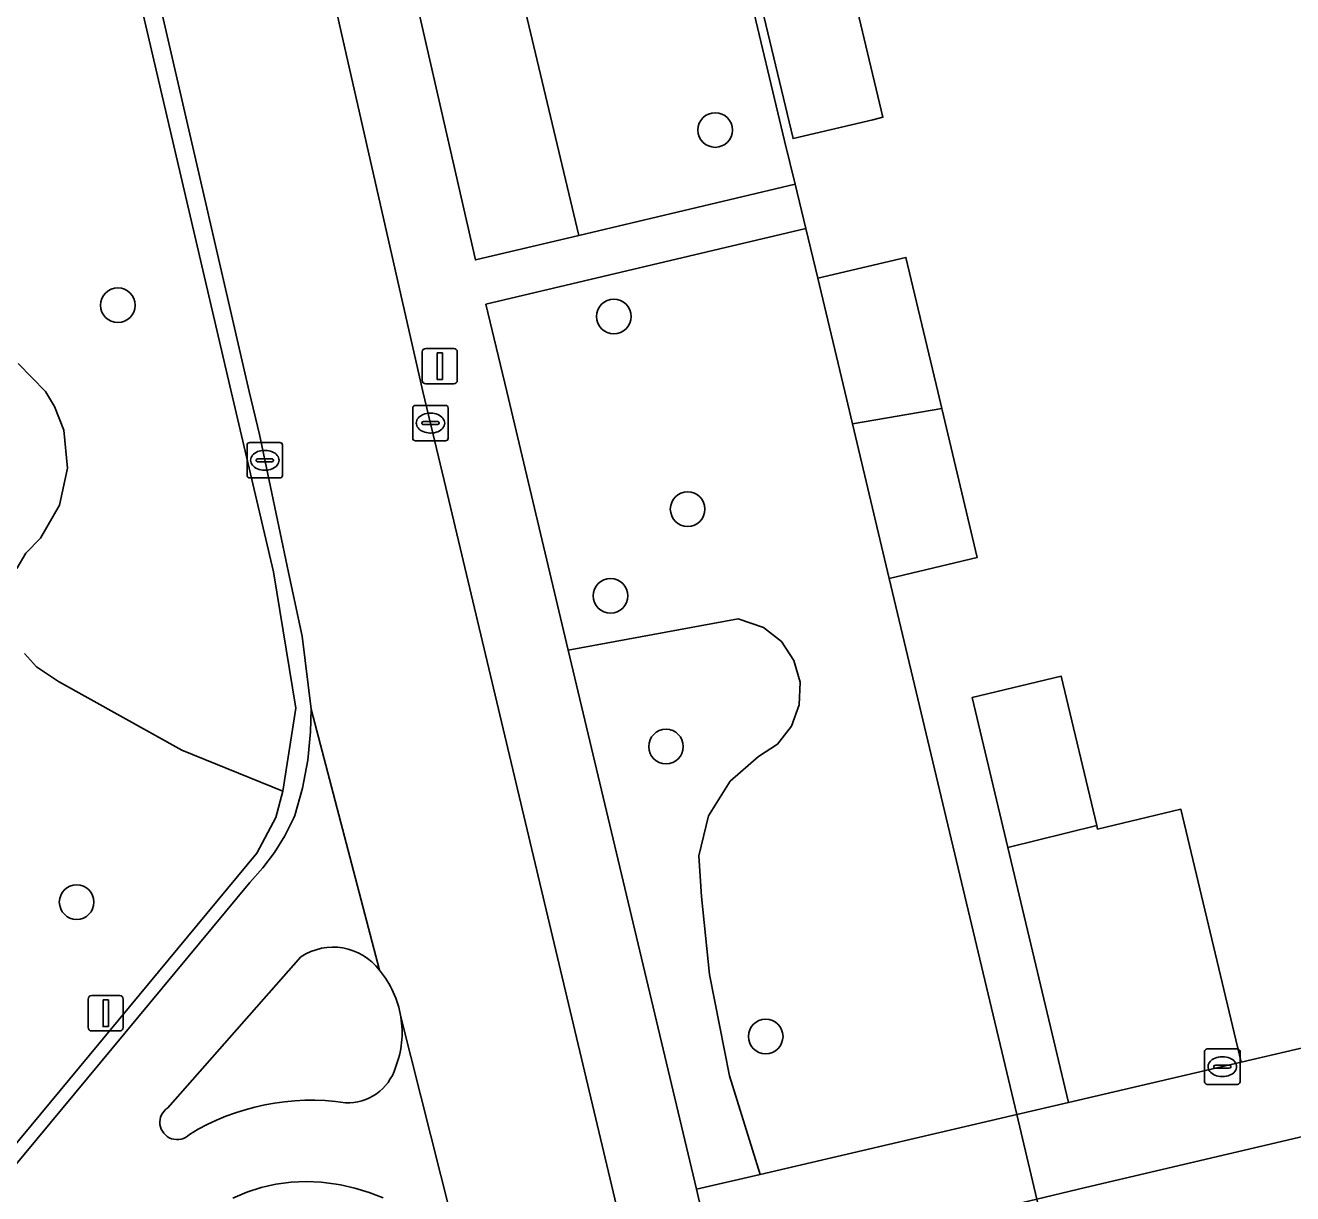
# Model space of a CAD drawing. Extents: x 157793 to 159380, y 380877 to 382313.
# Drawn here: x 158620.39 to 158656.16, y 381227.36 to 381260.34 of the extents above; entities that cross this region are included whole.
import ezdxf

# ---------------------------------------------------------------- set-up
doc = ezdxf.new("R2010")
doc.units = 0
for name, color, linetype in [('IMGEO_Boom', 7, 'Continuous'), ('IMGEO_Erf', 7, 'Continuous'), ('IMGEO_Fietspad_open', 7, 'Continuous'), ('IMGEO_Groenvoorziening', 7, 'Continuous'), ('IMGEO_Kolk', 7, 'Continuous'), ('IMGEO_Lichtmast', 7, 'Continuous'), ('IMGEO_Muur', 7, 'Continuous'), ('IMGEO_Pand', 7, 'Continuous'), ('IMGEO_Verkeerseiland_open', 7, 'Continuous'), ('IMGEO_Voetpad_op_trap', 7, 'Continuous'), ('IMGEO_Voetpad_open', 7, 'Continuous')]:
    doc.layers.add(name, color=color, linetype=linetype)

msp = doc.modelspace()

# ---------------------------------------------------------------- linework, layer by layer
at = {"layer": 'IMGEO_Boom'}
for centre in [(158639.861, 381257.382), (158622.999, 381252.435), (158636.999, 381252.118), (158639.083, 381246.68), (158636.907, 381244.233), (158638.472, 381239.977), (158621.835, 381235.588), (158641.286, 381231.795)]:
    msp.add_circle(centre, 0.489, dxfattribs=at)
at = {"layer": 'IMGEO_Erf'}
for points in [[(158644.312, 381257.674), (158642.059, 381257.139), (158641.021, 381261.511), (158639.602, 381267.481), (158644.827, 381268.722), (158644.799, 381262.28), (158643.586, 381261.981), (158644.593, 381257.741)], [(158679.171, 381220.243), (158678.197, 381220.001), (158675.05, 381233.346), (158664.347, 381230.829), (158650.313, 381227.528), (158648.943, 381227.206), (158651.993, 381214.392), (158653.597, 381207.654), (158656.539, 381208.346), (158659.484, 381209.039), (158661.572, 381201.847), (158663.581, 381200.52), (158669.651, 381201.987), (158670.949, 381204.202), (158682.352, 381206.878)]]:
    msp.add_lwpolyline(points, close=True, dxfattribs=at)
msp.add_lwpolyline([(158640.774, 381261.468), (158641.816, 381257.081), (158642.116, 381255.85), (158642.419, 381254.605), (158642.761, 381253.199), (158645.242, 381253.788), (158646.142, 381250), (158646.255, 381249.524), (158647.255, 381245.311), (158644.774, 381244.722), (158648.376, 381229.59), (158649.835, 381229.931), (158648.124, 381237.133), (158647.118, 381241.367), (158649.63, 381241.963), (158650.631, 381237.747), (158650.655, 381237.648), (158653.009, 381238.207), (158654.705, 381231.068), (158666.978, 381233.931), (158674.495, 381235.697), (158681.372, 381237.445), (158675.438, 381262.839)], dxfattribs=at)
at = {"layer": 'IMGEO_Fietspad_open'}
for points in [[(158653.459, 381158.427), (158653.459, 381158.428), (158652.71, 381161.57), (158651.138, 381168.163), (158650.385, 381171.319), (158649.514, 381174.661), (158645.033, 381193.65), (158637.662, 381224.561), (158632.206, 381247.49), (158631.61, 381250), (158626.887, 381270.801), (158625.632, 381276.047)], [(158620.674, 381275.998), (158622.131, 381269.85), (158626.707, 381250), (158626.994, 381248.788), (158627.819, 381244.892), (158628.198, 381243.09), (158628.452, 381241.037), (158630.386, 381233.662)], [(158630.386, 381233.662), (158628.452, 381241.037), (158628.44, 381240.393), (158628.361, 381239.594), (158628.21, 381238.806), (158627.99, 381238.034), (158627.953, 381237.949), (158627.708, 381237.458), (158627.421, 381236.99), (158627.093, 381236.551), (158626.727, 381236.142), (158619.66, 381227.637)], [(158624.41, 381229.78), (158628.164, 381234.04)], [(158632.959, 381224.507), (158630.986, 381232.35)], [(158630.986, 381232.35), (158632.959, 381224.507), (158633.079, 381224.104), (158633.659, 381221.269), (158636.8, 381208.028), (158637.841, 381203.72), (158641.154, 381189.388), (158644.821, 381174.045), (158644.373, 381173.986), (158644.474, 381173.56), (158645.179, 381170.584), (158645.917, 381167.471), (158647.451, 381160.996), (158648.233, 381157.697), (158651.531, 381158.158), (158653.459, 381158.427)], [(158626.246, 381227.232), (158626.639, 381227.398), (158627.046, 381227.529), (158627.462, 381227.623), (158627.886, 381227.68), (158628.312, 381227.698), (158628.739, 381227.679), (158629.162, 381227.621), (158629.281, 381227.603), (158629.692, 381227.516), (158630.094, 381227.393), (158630.483, 381227.235)]]:
    msp.add_lwpolyline(points, dxfattribs=at)
for centre, radius, start, end in [((158629.076, 381232.679), 1.638, 36.8725, 123.8184), ((158628.282, 381231.907), 2.74, 9.3104, 39.8404), ((158628.295, 381231.908), 2.727, 338.661, 9.3169), ((158629.492, 381231.327), 1.404, 267.2184, 342.9997), ((158628.454, 381223.402), 6.594, 81.5383, 121.4015), ((158624.67, 381229.369), 0.486, 122.3688, 315.6922)]:
    msp.add_arc(centre, radius, start, end, dxfattribs=at)
at = {"layer": 'IMGEO_Groenvoorziening'}
for points in [[(158628.189, 381275.277), (158628.55, 381273.599), (158633.091, 381253.716), (158636.012, 381254.407), (158631.21, 381274.565), (158631.029, 381276.015), (158631.215, 381276.929), (158631.278, 381277.098), (158631.629, 381277.72), (158632.114, 381278.242), (158632.723, 381278.67), (158633.485, 381278.994), (158636.517, 381279.745), (158636.534, 381280.932), (158636.033, 381283.058), (158632.674, 381282.091)], [(158620.367, 381242.607), (158620.699, 381242.228), (158621.325, 381241.81), (158624.805, 381239.878), (158627.654, 381238.715), (158628.022, 381241.059), (158627.389, 381244.914), (158626.201, 381250), (158620.349, 381275.047)], [(158620.188, 381250.789), (158620.96, 381250), (158621.213, 381249.578), (158621.469, 381248.908), (158621.578, 381247.84), (158621.352, 381246.79), (158620.813, 381245.862), (158620.405, 381245.436), (158620.147, 381245.004)], [(158620.147, 381245.004), (158620.405, 381245.436), (158620.813, 381245.862), (158621.352, 381246.79), (158621.578, 381247.84), (158621.469, 381248.908), (158621.213, 381249.578), (158620.96, 381250), (158620.188, 381250.789)], [(158619.132, 381227.577), (158626.919, 381236.969), (158627.462, 381237.974), (158627.654, 381238.715), (158624.805, 381239.878), (158621.325, 381241.81), (158620.699, 381242.228), (158620.367, 381242.607)]]:
    msp.add_lwpolyline(points, dxfattribs=at)
for points in [[(158640.774, 381261.468), (158639.804, 381265.55), (158639.359, 381267.423), (158636.517, 381279.745), (158633.485, 381278.994), (158632.723, 381278.67), (158632.114, 381278.242), (158631.629, 381277.72), (158631.278, 381277.098), (158631.215, 381276.929), (158631.029, 381276.015), (158631.21, 381274.565), (158636.012, 381254.407), (158642.116, 381255.85), (158641.816, 381257.081)], [(158643.737, 381249.089), (158643.521, 381250), (158642.761, 381253.199), (158642.419, 381254.605), (158633.39, 381252.463), (158633.976, 381250), (158635.712, 381242.7), (158640.509, 381243.579), (158641.224, 381243.339), (158641.728, 381242.943), (158642.084, 381242.41), (158642.259, 381241.794), (158642.234, 381241.154), (158642.013, 381240.553), (158641.617, 381240.049), (158641.085, 381239.693), (158640.282, 381238.999), (158639.672, 381238.019), (158639.395, 381236.898), (158639.477, 381235.747), (158639.704, 381233.543), (158640.267, 381230.684), (158641.127, 381227.899), (158648.376, 381229.59), (158644.774, 381244.722)], [(158642.234, 381241.154), (158642.259, 381241.794), (158642.084, 381242.41), (158641.728, 381242.943), (158641.224, 381243.339), (158640.509, 381243.579), (158635.712, 381242.7), (158639.332, 381227.48), (158641.127, 381227.899), (158640.267, 381230.684), (158639.704, 381233.543), (158639.477, 381235.747), (158639.395, 381236.898), (158639.672, 381238.019), (158640.282, 381238.999), (158641.085, 381239.693), (158641.617, 381240.049), (158642.013, 381240.553)]]:
    msp.add_lwpolyline(points, close=True, dxfattribs=at)
at = {"layer": 'IMGEO_Kolk'}
for p, q in [((158631.322, 381248.683), (158631.322, 381249.535)), ((158631.397, 381249.609), (158632.249, 381249.609)), ((158632.323, 381249.535), (158632.323, 381248.683)), ((158631.81, 381249.389), (158631.835, 381249.389)), ((158631.581, 381249.103), (158631.581, 381249.115)), ((158632.019, 381249.066), (158631.621, 381249.066)), ((158631.624, 381249.152), (158632.022, 381249.152)), ((158631.833, 381248.829), (158631.808, 381248.829)), ((158632.065, 381249.115), (158632.065, 381249.103)), ((158626.646, 381247.634), (158626.646, 381248.486)), ((158626.721, 381248.56), (158627.573, 381248.56)), ((158627.647, 381248.486), (158627.647, 381247.634)), ((158632.249, 381248.609), (158631.397, 381248.609)), ((158626.948, 381248.103), (158627.346, 381248.103)), ((158627.134, 381248.34), (158627.159, 381248.34)), ((158626.905, 381248.054), (158626.905, 381248.066)), ((158627.343, 381248.017), (158626.945, 381248.017)), ((158627.157, 381247.78), (158627.132, 381247.78)), ((158627.389, 381248.066), (158627.389, 381248.054)), ((158627.573, 381247.56), (158626.721, 381247.56)), ((158653.677, 381230.517), (158653.677, 381231.369)), ((158653.752, 381231.443), (158654.604, 381231.443)), ((158654.678, 381231.369), (158654.678, 381230.517)), ((158653.936, 381230.937), (158653.936, 381230.949)), ((158653.979, 381230.986), (158654.377, 381230.986)), ((158654.165, 381231.223), (158654.19, 381231.223)), ((158654.42, 381230.949), (158654.42, 381230.937)), ((158654.374, 381230.9), (158653.976, 381230.9)), ((158654.188, 381230.663), (158654.163, 381230.663)), ((158654.604, 381230.443), (158653.752, 381230.443))]:
    msp.add_line(p, q, dxfattribs=at)
for points in [[(158631.322, 381248.683), (158631.322, 381249.535)], [(158631.397, 381249.609), (158632.249, 381249.609)], [(158632.323, 381249.535), (158632.323, 381248.683)], [(158626.646, 381247.634), (158626.646, 381248.486)], [(158626.721, 381248.56), (158627.573, 381248.56)], [(158627.647, 381248.486), (158627.647, 381247.634)], [(158632.249, 381248.609), (158631.397, 381248.609)], [(158627.573, 381247.56), (158626.721, 381247.56)], [(158653.677, 381230.517), (158653.677, 381231.369)], [(158653.752, 381231.443), (158654.604, 381231.443)], [(158654.678, 381231.369), (158654.678, 381230.517)], [(158654.604, 381230.443), (158653.752, 381230.443)]]:
    msp.add_lwpolyline(points, dxfattribs=at)
for centre, radius, start, end in [((158631.399, 381249.533), 0.0765, 91.552, 178.448), ((158631.399, 381249.533), 0.0765, 91.552, 178.448), ((158632.247, 381249.533), 0.0765, 1.552, 88.448), ((158632.247, 381249.533), 0.0765, 1.552, 88.448), ((158631.621, 381249.112), 0.0403, 85.8775, 175.7526), ((158631.618, 381249.102), 0.0366, 178.938, 274.7102), ((158632.022, 381249.109), 0.043, 264.8664, 352.4533), ((158632.026, 381249.114), 0.0386, 1.7309, 96.639), ((158626.723, 381248.484), 0.0765, 91.552, 178.448), ((158626.723, 381248.484), 0.0765, 91.552, 178.448), ((158627.571, 381248.484), 0.0765, 1.552, 88.448), ((158627.571, 381248.484), 0.0765, 1.552, 88.448), ((158631.399, 381248.685), 0.0765, 181.552, 268.448), ((158631.399, 381248.685), 0.0765, 181.552, 268.448), ((158632.247, 381248.685), 0.0765, 271.552, 358.448), ((158632.247, 381248.685), 0.0765, 271.552, 358.448), ((158626.945, 381248.063), 0.0403, 85.8775, 175.7526), ((158627.35, 381248.065), 0.0386, 1.7309, 96.639), ((158626.942, 381248.053), 0.0366, 178.938, 274.7102), ((158627.346, 381248.06), 0.043, 264.8664, 352.4533), ((158626.723, 381247.636), 0.0765, 181.552, 268.448), ((158626.723, 381247.636), 0.0765, 181.552, 268.448), ((158627.571, 381247.636), 0.0765, 271.552, 358.448), ((158627.571, 381247.636), 0.0765, 271.552, 358.448), ((158653.754, 381231.367), 0.0765, 91.552, 178.448), ((158653.754, 381231.367), 0.0765, 91.552, 178.448), ((158654.602, 381231.367), 0.0765, 1.552, 88.448), ((158654.602, 381231.367), 0.0765, 1.552, 88.448), ((158653.976, 381230.946), 0.0403, 85.8775, 175.7526), ((158653.973, 381230.936), 0.0366, 178.938, 274.7102), ((158654.377, 381230.943), 0.043, 264.8664, 352.4533), ((158654.381, 381230.948), 0.0386, 1.7309, 96.639), ((158653.754, 381230.519), 0.0765, 181.552, 268.448), ((158653.754, 381230.519), 0.0765, 181.552, 268.448), ((158654.602, 381230.519), 0.0765, 271.552, 358.448), ((158654.602, 381230.519), 0.0765, 271.552, 358.448)]:
    msp.add_arc(centre, radius, start, end, dxfattribs=at)
for centre, major_axis, ratio, start_param, end_param in [((158631.809, 381249.109), (-0.387, 0.002), 0.722429, 4.712389, 7.853982), ((158631.834, 381249.109), (-0.39, 0.002), 0.717154, 1.570796, 4.712389), ((158627.133, 381248.06), (-0.387, 0.002), 0.722429, 4.712389, 7.853982), ((158627.158, 381248.06), (-0.39, 0.002), 0.717154, 1.570796, 4.712389), ((158654.164, 381230.943), (-0.387, 0.002), 0.722429, 4.712389, 7.853982), ((158654.189, 381230.943), (-0.39, 0.002), 0.717154, 1.570796, 4.712389)]:
    msp.add_ellipse(centre, major_axis=major_axis, ratio=ratio, start_param=start_param, end_param=end_param, dxfattribs=at)
at = {"layer": 'IMGEO_Lichtmast'}
for p, q in [((158631.591, 381250.317), (158631.591, 381251.117)), ((158631.591, 381251.117), (158631.591, 381250.317)), ((158631.691, 381251.217), (158632.481, 381251.217)), ((158632.481, 381251.217), (158631.691, 381251.217)), ((158632.581, 381251.117), (158632.581, 381250.317)), ((158632.581, 381250.317), (158632.581, 381251.117)), ((158632.481, 381250.217), (158631.691, 381250.217)), ((158631.691, 381250.217), (158632.481, 381250.217)), ((158622.16, 381232.05), (158622.16, 381232.85)), ((158622.16, 381232.85), (158622.16, 381232.05)), ((158622.26, 381232.95), (158623.05, 381232.95)), ((158623.05, 381232.95), (158622.26, 381232.95)), ((158623.15, 381232.85), (158623.15, 381232.05)), ((158623.15, 381232.05), (158623.15, 381232.85)), ((158623.05, 381231.95), (158622.26, 381231.95)), ((158622.26, 381231.95), (158623.05, 381231.95))]:
    msp.add_line(p, q, dxfattribs=at)
for points in [[(158632.011, 381251.092), (158632.161, 381251.092), (158632.161, 381250.342), (158632.011, 381250.342), (158632.011, 381251.092)], [(158622.58, 381232.825), (158622.73, 381232.825), (158622.73, 381232.075), (158622.58, 381232.075), (158622.58, 381232.825)]]:
    msp.add_lwpolyline(points, dxfattribs=at)
for centre, start, end in [((158631.691, 381251.117), 90, 180), ((158631.691, 381251.117), 90, 180), ((158632.481, 381251.117), 0, 90), ((158632.481, 381251.117), 360, 90), ((158631.691, 381250.317), 180, 270), ((158631.691, 381250.317), 180, 270), ((158632.481, 381250.317), 270, 0), ((158632.481, 381250.317), 270, 0), ((158622.26, 381232.85), 90, 180), ((158622.26, 381232.85), 90, 180), ((158623.05, 381232.85), 0, 90), ((158623.05, 381232.85), 360, 90), ((158622.26, 381232.05), 180, 270), ((158622.26, 381232.05), 180, 270), ((158623.05, 381232.05), 270, 0), ((158623.05, 381232.05), 270, 0)]:
    msp.add_arc(centre, 0.1, start, end, dxfattribs=at)
at = {"layer": 'IMGEO_Muur'}
for points in [[(158666.978, 381233.931), (158654.705, 381231.068)], [(158650.313, 381227.528), (158664.347, 381230.829)]]:
    msp.add_lwpolyline(points, dxfattribs=at)
at = {"layer": 'IMGEO_Pand'}
for points in [[(158643.586, 381261.981), (158643.307, 381261.912), (158641.021, 381261.511), (158642.059, 381257.139), (158644.312, 381257.674), (158644.593, 381257.741)], [(158643.737, 381249.089), (158646.255, 381249.524), (158646.142, 381250), (158645.242, 381253.788), (158642.761, 381253.199), (158643.521, 381250)], [(158643.737, 381249.089), (158644.774, 381244.722), (158647.255, 381245.311), (158646.255, 381249.524)], [(158650.631, 381237.747), (158649.63, 381241.963), (158647.118, 381241.367), (158648.124, 381237.133)], [(158650.631, 381237.747), (158648.124, 381237.133), (158649.835, 381229.931), (158654.705, 381231.068), (158653.009, 381238.207), (158650.655, 381237.648)]]:
    msp.add_lwpolyline(points, close=True, dxfattribs=at)
at = {"layer": 'IMGEO_Verkeerseiland_open'}
msp.add_lwpolyline([(158628.164, 381234.04), (158624.41, 381229.78)], dxfattribs=at)
for centre, radius, start, end in [((158629.076, 381232.679), 1.638, 36.8725, 123.8184), ((158628.282, 381231.907), 2.74, 9.3104, 39.8404), ((158628.295, 381231.908), 2.727, 338.661, 9.3169), ((158629.492, 381231.327), 1.404, 267.2184, 342.9997), ((158628.454, 381223.402), 6.594, 81.5383, 121.4015), ((158624.67, 381229.369), 0.486, 122.3688, 315.6922)]:
    msp.add_arc(centre, radius, start, end, dxfattribs=at)
at = {"layer": 'IMGEO_Voetpad_op_trap'}
msp.add_lwpolyline([(158648.376, 381229.59), (158641.127, 381227.899), (158639.332, 381227.48), (158639.885, 381225.076), (158645.702, 381226.444), (158648.943, 381227.206)], close=True, dxfattribs=at)
at = {"layer": 'IMGEO_Voetpad_open'}
for points in [[(158671.453, 381288.156), (158668.346, 381287.373), (158674.305, 381262.524), (158675.438, 381262.839), (158681.372, 381237.445), (158674.495, 381235.697), (158666.978, 381233.931), (158654.705, 381231.068), (158649.835, 381229.931), (158648.376, 381229.59), (158648.943, 381227.206), (158650.313, 381227.528), (158664.347, 381230.829), (158675.05, 381233.346), (158678.197, 381220.001), (158679.171, 381220.243), (158678.706, 381222.455)], [(158625.632, 381276.047), (158626.887, 381270.801), (158631.61, 381250), (158632.206, 381247.49), (158637.662, 381224.561), (158645.033, 381193.65), (158649.514, 381174.661), (158650.385, 381171.319), (158651.138, 381168.163), (158652.71, 381161.57), (158653.459, 381158.428), (158653.459, 381158.427)], [(158620.349, 381275.047), (158626.201, 381250), (158627.389, 381244.914), (158628.022, 381241.059), (158627.654, 381238.715), (158627.462, 381237.974), (158626.919, 381236.969), (158619.132, 381227.577)], [(158653.459, 381158.427), (158655.784, 381158.752), (158655.784, 381158.753), (158655.023, 381161.944), (158653.466, 381168.472), (158652.709, 381171.647), (158651.915, 381174.977), (158651.08, 381178.369), (158651.005, 381178.722), (158650.903, 381179.149), (158650.525, 381180.723), (158639.885, 381225.076), (158639.332, 381227.48), (158635.712, 381242.7), (158633.976, 381250), (158633.39, 381252.463), (158642.419, 381254.605), (158642.116, 381255.85), (158636.012, 381254.407), (158633.091, 381253.716), (158628.55, 381273.599), (158628.189, 381275.277)], [(158619.66, 381227.637), (158626.727, 381236.142), (158627.093, 381236.551), (158627.421, 381236.99), (158627.708, 381237.458), (158627.953, 381237.949), (158627.99, 381238.034), (158628.21, 381238.806), (158628.361, 381239.594), (158628.44, 381240.393), (158628.452, 381241.037), (158628.198, 381243.09), (158627.819, 381244.892), (158626.994, 381248.788), (158626.707, 381250), (158622.131, 381269.85)], [(158630.483, 381227.235), (158630.094, 381227.393), (158629.692, 381227.516), (158629.281, 381227.603), (158629.162, 381227.621), (158628.739, 381227.679), (158628.312, 381227.698), (158627.886, 381227.68), (158627.462, 381227.623), (158627.046, 381227.529), (158626.639, 381227.398), (158626.246, 381227.232)]]:
    msp.add_lwpolyline(points, dxfattribs=at)

doc.saveas('drawing.dxf')
